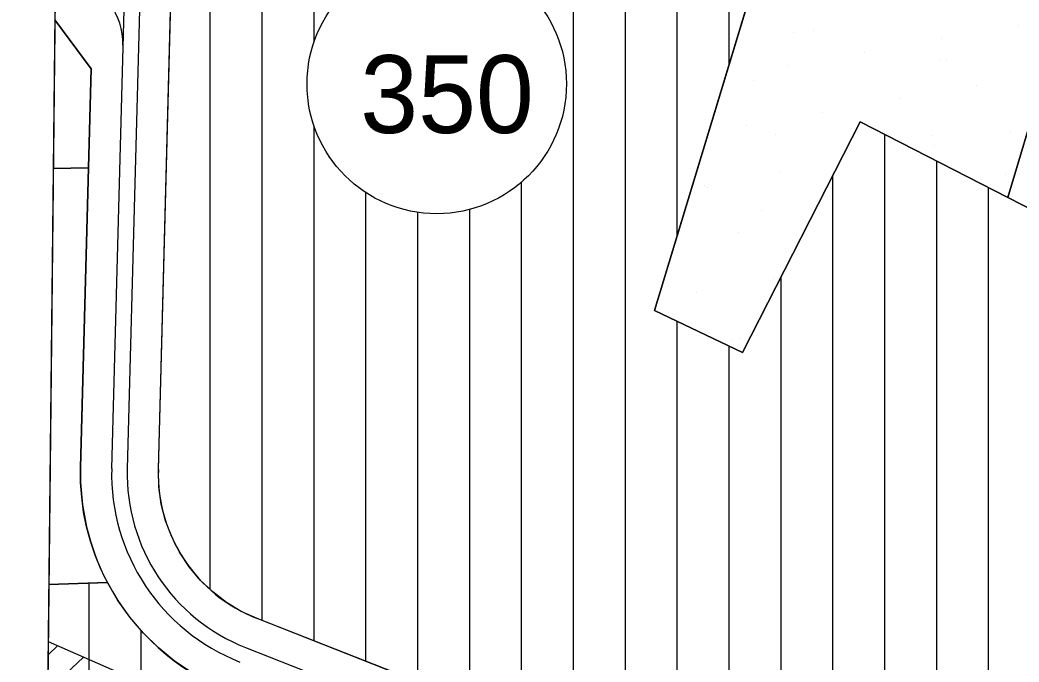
# Model space of a CAD drawing. Extents: x 419109 to 421295, y 4452223 to 4457798.
# Drawn here: x 419108.7 to 419301.3, y 4452750.1 to 4452873.9 of the extents above; entities that cross this region are included whole.
import ezdxf

# ---------------------------------------------------------------- set-up
doc = ezdxf.new("R2010")
doc.units = 0
for name, color, linetype in [('ADA', 7, 'Continuous'), ('ADAKENARI', 7, 'Continuous'), ('Default', 7, 'Continuous'), ('KALDIRIM', 7, 'Continuous'), ('PAFTALAMA', 7, 'Continuous'), ('PL_AYA_PARK_DINLENME', 7, 'Continuous'), ('PL_KON_MEV_350', 7, 'Continuous'), ('PL_SAY_KRES', 7, 'Continuous'), ('PL_SAY_ORTAOGRETIM', 7, 'Continuous'), ('PL_TA_K_OTOPARK', 7, 'Continuous'), ('SM_DAIRE', 7, 'Continuous'), ('SM_TAKS', 7, 'Continuous'), ('SN_3_DERECE_KAYNAK_KORUMA', 7, 'Continuous'), ('TA_ENH_KORUMA', 7, 'Continuous'), ('TA_ENH_TARAMA', 7, 'Continuous'), ('TR_ORTAYOGUNKONUT', 7, 'Continuous'), ('TR_PARKALANI', 7, 'Continuous')]:
    doc.layers.add(name, color=color, linetype=linetype)

# ---------------------------------------------------------------- blocks, each defined once
blk = doc.blocks.new('POINT_DISPLAY')
at = {"layer": 'Default'}
blk.add_line((0, 0), (0, 0), dxfattribs=at)

msp = doc.modelspace()

# ---------------------------------------------------------------- linework, layer by layer
at = {"layer": 'ADA'}
for p, q in [((419257.84, 4452906.47), (419231.01, 4452817.88)), ((419299.09, 4452839.71), (419311.59, 4452881.39)), ((419247.99, 4452809.79), (419270.63, 4452854.26)), ((419270.63, 4452854.26), (419299.09, 4452839.71)), ((419115.14, 4452845.24), (419121.92, 4452845.43)), ((419299.09, 4452839.71), (419342.11, 4452817.7)), ((419231.01, 4452817.88), (419247.99, 4452809.79)), ((419114.28, 4452765.09), (419125.56, 4452765.47))]:
    msp.add_line(p, q, dxfattribs=at)
at = {"layer": 'ADAKENARI'}
for p, q in [((419135.39, 4452787.23), (419139.64, 4452948)), ((419115.44, 4452873.9), (419122.43, 4452864.46)), ((419122.43, 4452864.46), (419121.92, 4452845.43)), ((419121.92, 4452845.43), (419120.4, 4452787.63)), ((419277.12, 4452710.29), (419154.41, 4452758.52))]:
    msp.add_line(p, q, dxfattribs=at)
for radius, start, end in [(45, 178.4854, 207.7694), (30, 178.4854, 248.5433), (45, 207.7694, 248.5433)]:
    msp.add_arc((419165.38, 4452786.44), radius, start, end, dxfattribs=at)
at = {"layer": 'KALDIRIM'}
for p, q in [((419133.63, 4452947.83), (419129.39, 4452787.39)), ((419129.44, 4452902.6), (419126.39, 4452787.47)), ((419152.21, 4452752.93), (419181.7, 4452741.35))]:
    msp.add_line(p, q, dxfattribs=at)
for centre, radius, start, end in [((419115.85, 4452869.39), 12.71, 358.4855, 74.5201), ((419165.38, 4452786.44), 39, 178.4854, 248.5434), ((419165.38, 4452786.44), 36, 178.4854, 248.5436)]:
    msp.add_arc(centre, radius, start, end, dxfattribs=at)
at = {"layer": 'PAFTALAMA'}
msp.add_lwpolyline([(419138.44, 4455021.89), (419108.72, 4452245.78), (421237.47, 4452223.29), (421266.41, 4454999.4)], dxfattribs=at)
at = {"layer": 'PL_AYA_PARK_DINLENME'}
msp.add_lwpolyline([(419231.01, 4452817.88), (419257.84, 4452906.47), (419311.59, 4452881.39), (419299.09, 4452839.71), (419270.63, 4452854.26), (419247.99, 4452809.79)], close=True, dxfattribs=at)
at = {"layer": 'PL_KON_MEV_350'}
msp.add_line((419114.28, 4452765.09), (419113.21, 4452665.24), dxfattribs=at)
for points in [[(419338.26, 4452809.45), (419290.93, 4452715.56), (419277.12, 4452710.29), (419154.41, 4452758.52), (419151.38, 4452759.91), (419148.52, 4452761.63), (419145.87, 4452763.65), (419143.46, 4452765.95), (419141.33, 4452768.51), (419139.49, 4452771.29), (419137.97, 4452774.26), (419136.78, 4452777.37), (419135.95, 4452780.6), (419135.49, 4452783.9), (419135.39, 4452787.23), (419139.64, 4452948)], [(419257.84, 4452906.47), (419231.01, 4452817.88), (419247.99, 4452809.79), (419270.63, 4452854.26), (419299.09, 4452839.71), (419342.11, 4452817.7)], [(419141.77, 4452748.13), (419138.46, 4452750.38), (419135.36, 4452752.92), (419132.5, 4452755.72), (419129.9, 4452758.76), (419127.58, 4452762.02), (419125.56, 4452765.47), (419114.28, 4452765.09)]]:
    msp.add_lwpolyline(points, dxfattribs=at)
at = {"layer": 'PL_SAY_KRES'}
msp.add_line((419115.44, 4452873.9), (419115.14, 4452845.24), dxfattribs=at)
msp.add_lwpolyline([(419115.14, 4452845.24), (419121.92, 4452845.43), (419122.43, 4452864.46), (419115.44, 4452873.9)], dxfattribs=at)
at = {"layer": 'PL_SAY_ORTAOGRETIM'}
msp.add_line((419115.14, 4452845.24), (419114.28, 4452765.09), dxfattribs=at)
msp.add_lwpolyline([(419114.28, 4452765.09), (419125.56, 4452765.47), (419124.31, 4452768.06), (419123.22, 4452770.72), (419122.3, 4452773.44), (419121.56, 4452776.22), (419120.99, 4452779.04), (419120.61, 4452781.89), (419120.41, 4452784.75), (419120.4, 4452787.63), (419121.92, 4452845.43), (419115.14, 4452845.24)], dxfattribs=at)
at = {"layer": 'PL_TA_K_OTOPARK'}
msp.add_lwpolyline([(419356.25, 4452860.54), (419347.61, 4452832.62), (419347.01, 4452830.73), (419346.39, 4452828.84), (419345.74, 4452826.96), (419345.06, 4452825.09), (419344.36, 4452823.23), (419343.64, 4452821.38), (419342.89, 4452819.54), (419342.11, 4452817.7), (419299.09, 4452839.71), (419311.59, 4452881.39)], close=True, dxfattribs=at)
at = {"layer": 'SM_DAIRE'}
msp.add_circle((419189.04, 4452861.56), 25, dxfattribs=at)
at = {"layer": 'SN_3_DERECE_KAYNAK_KORUMA'}
msp.add_lwpolyline([(419126.5, 4453906.07), (419108.72, 4452245.78), (420357.81, 4452232.59)], dxfattribs=at)
at = {"layer": 'TA_ENH_KORUMA'}
msp.add_line((419114.16, 4452754.08), (419295.75, 4452674.83), dxfattribs=at)
at = {"layer": 'TA_ENH_TARAMA'}
for p, q in [((419114.13, 4452751.56), (419115.98, 4452753.28)), ((419114.06, 4452744.64), (419120.98, 4452751.11))]:
    msp.add_line(p, q, dxfattribs=at)
at = {"layer": 'TR_ORTAYOGUNKONUT'}
for p, q in [((419215.39, 4452734.55), (419215.39, 4453057.83)), ((419225.39, 4452730.62), (419225.39, 4453055.86)), ((419235.39, 4452832.33), (419235.39, 4453035.06)), ((419245.39, 4452865.36), (419245.39, 4453031.35)), ((419145.39, 4452764.11), (419145.39, 4452947.66)), ((419155.39, 4452758.13), (419155.39, 4452947.07)), ((419165.39, 4452869.67), (419165.39, 4452946.48)), ((419165.39, 4452754.2), (419165.39, 4452853.44)), ((419275.39, 4452710.97), (419275.39, 4452851.82)), ((419285.39, 4452713.44), (419285.39, 4452846.71)), ((419265.39, 4452714.9), (419265.39, 4452843.97)), ((419205.39, 4452738.48), (419205.39, 4452842.65)), ((419295.39, 4452724.4), (419295.39, 4452841.6)), ((419175.39, 4452750.27), (419175.39, 4452840.61)), ((419195.39, 4452742.41), (419195.39, 4452837.38)), ((419185.39, 4452746.34), (419185.39, 4452836.82)), ((419255.39, 4452718.83), (419255.39, 4452824.33)), ((419235.39, 4452726.69), (419235.39, 4452815.79)), ((419245.39, 4452722.76), (419245.39, 4452811.03)), ((419122.05, 4452724.78), (419122.05, 4452765.36)), ((419132.05, 4452655.13), (419132.05, 4452756.25))]:
    msp.add_line(p, q, dxfattribs=at)

# ---------------------------------------------------------------- block references
at = {"layer": 'TR_PARKALANI', "xscale": 0.1, "yscale": 0.10000000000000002}
for p in [(419261.6, 4452871.82), (419301.12, 4452872.92), (419257.73, 4452871.58), (419286.34, 4452870.32), (419271.57, 4452867.71), (419285.94, 4452866.14), (419287.28, 4452866.37), (419256.8, 4452865.11), (419250.11, 4452862.18), (419293, 4452861.34), (419278.23, 4452858.73), (419263.46, 4452856.13), (419248.69, 4452853.52), (419254.26, 4452851.88), (419284.67, 4452851.6), (419299.66, 4452852.36), (419284.89, 4452849.75), (419255.35, 4452844.54), (419298.57, 4452844.07), (419240.58, 4452841.94), (419241.21, 4452841.67), (419251.65, 4452837.11), (419247.24, 4452832.96), (419253.9, 4452823.98), (419239.12, 4452821.38), (419245.79, 4452812.4), (419247.31, 4452812.49)]:
    msp.add_blockref('POINT_DISPLAY', p, dxfattribs=at)

# ---------------------------------------------------------------- texts
at = {"layer": 'SM_TAKS'}
msp.add_text('350', height=15, dxfattribs=at).set_placement((419174.29, 4452852.11))

doc.saveas('drawing.dxf')
